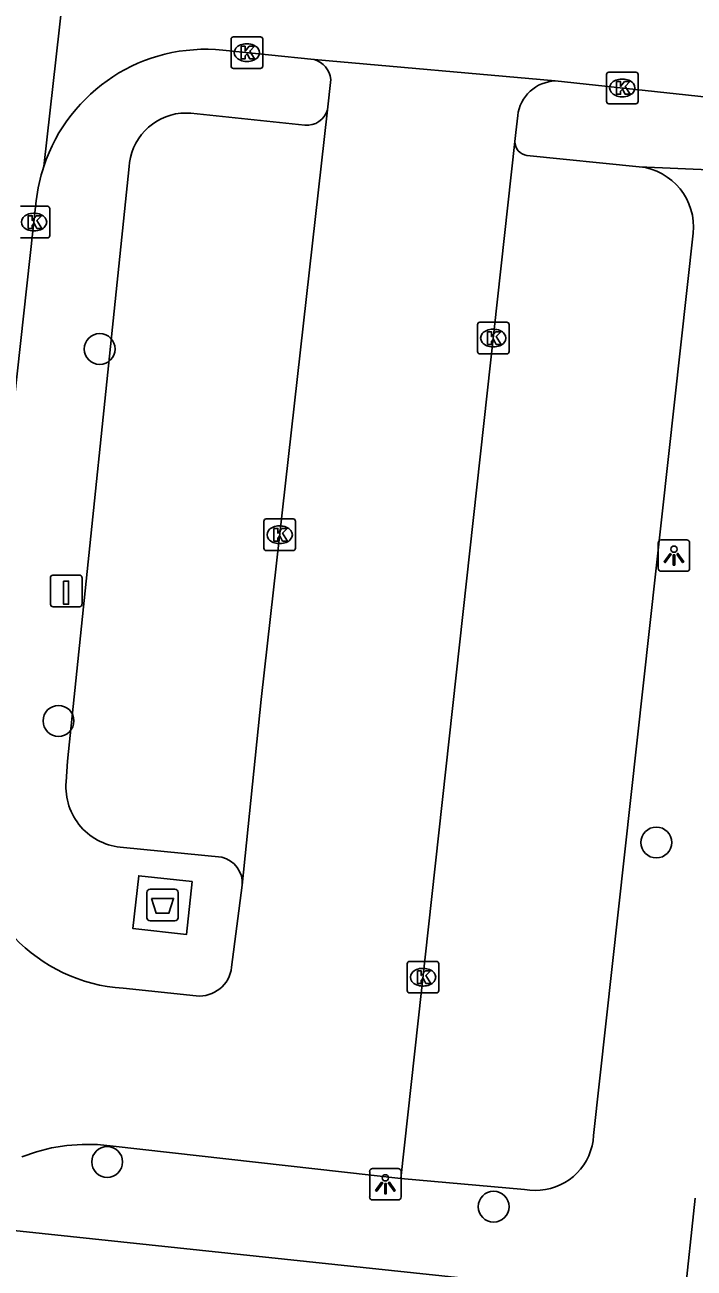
# Model space of a CAD drawing. Extents: x 161928 to 163055, y 386475 to 387428.
# Drawn here: x 162177.94 to 162199.13, y 387004.72 to 387044.11 of the extents above; entities that cross this region are included whole.
import ezdxf

# ---------------------------------------------------------------- set-up
doc = ezdxf.new("R2010")
doc.units = 0
for name, color, linetype in [('IMGEO_Afval_apart_plaats', 7, 'Continuous'), ('IMGEO_Boom', 7, 'Continuous'), ('IMGEO_Kolk', 7, 'Continuous'), ('IMGEO_Laadpaal', 7, 'Continuous'), ('IMGEO_Lichtpunt', 7, 'Continuous'), ('IMGEO_Rijbaan_lokaal_open', 7, 'Continuous'), ('IMGEO_Voetpad_gesloten', 7, 'Continuous'), ('IMGEO_Voetpad_open', 7, 'Continuous')]:
    doc.layers.add(name, color=color, linetype=linetype)

msp = doc.modelspace()

# ---------------------------------------------------------------- linework, layer by layer
at = {"layer": 'IMGEO_Afval_apart_plaats'}
for p, q in [((162181.903, 387016.722), (162182.693, 387016.722)), ((162182.693, 387016.722), (162181.903, 387016.722)), ((162181.803, 387015.822), (162181.803, 387016.622)), ((162181.803, 387016.622), (162181.803, 387015.822)), ((162182.793, 387016.622), (162182.793, 387015.822)), ((162182.793, 387015.822), (162182.793, 387016.622)), ((162182.693, 387015.722), (162181.903, 387015.722)), ((162181.903, 387015.722), (162182.693, 387015.722))]:
    msp.add_line(p, q, dxfattribs=at)
msp.add_lwpolyline([(162181.946, 387016.436), (162182.65, 387016.436), (162182.501, 387015.966), (162182.095, 387015.966), (162181.946, 387016.436)], dxfattribs=at)
for centre, start, end in [((162181.903, 387016.622), 90, 180), ((162181.903, 387016.622), 90, 180), ((162182.693, 387016.622), 0, 90), ((162182.693, 387016.622), 360, 90), ((162181.903, 387015.822), 180, 270), ((162181.903, 387015.822), 180, 270), ((162182.693, 387015.822), 270, 0), ((162182.693, 387015.822), 270, 0)]:
    msp.add_arc(centre, 0.1, start, end, dxfattribs=at)
at = {"layer": 'IMGEO_Boom'}
for centre in [(162180.309, 387033.838), (162179.003, 387022.057), (162197.936, 387018.206), (162180.544, 387008.085), (162192.783, 387006.669)]:
    msp.add_circle(centre, 0.489, dxfattribs=at)
at = {"layer": 'IMGEO_Kolk'}
for p, q in [((162184.47, 387042.801), (162184.47, 387043.653)), ((162184.545, 387043.727), (162185.397, 387043.727)), ((162184.958, 387043.507), (162184.983, 387043.507)), ((162185.471, 387043.653), (162185.471, 387042.801)), ((162185.397, 387042.727), (162184.545, 387042.727)), ((162184.981, 387042.947), (162184.956, 387042.947)), ((162196.358, 387041.682), (162196.358, 387042.534)), ((162196.433, 387042.608), (162197.285, 387042.608)), ((162196.846, 387042.388), (162196.871, 387042.388)), ((162197.359, 387042.534), (162197.359, 387041.682)), ((162197.285, 387041.608), (162196.433, 387041.608)), ((162196.869, 387041.828), (162196.844, 387041.828)), ((162177.802, 387038.358), (162178.654, 387038.358)), ((162178.728, 387038.284), (162178.728, 387037.432)), ((162178.215, 387038.138), (162178.24, 387038.138)), ((162178.238, 387037.578), (162178.213, 387037.578)), ((162178.654, 387037.358), (162177.802, 387037.358)), ((162192.272, 387033.758), (162192.272, 387034.61)), ((162192.347, 387034.684), (162193.199, 387034.684)), ((162192.76, 387034.464), (162192.785, 387034.464)), ((162193.273, 387034.61), (162193.273, 387033.758)), ((162193.199, 387033.684), (162192.347, 387033.684)), ((162192.783, 387033.904), (162192.758, 387033.904)), ((162185.582, 387028.454), (162186.434, 387028.454)), ((162185.507, 387027.528), (162185.507, 387028.38)), ((162185.995, 387028.234), (162186.02, 387028.234)), ((162186.508, 387028.38), (162186.508, 387027.528)), ((162186.018, 387027.674), (162185.993, 387027.674)), ((162186.434, 387027.454), (162185.582, 387027.454)), ((162190.047, 387013.513), (162190.047, 387014.365)), ((162190.122, 387014.439), (162190.974, 387014.439)), ((162191.048, 387014.365), (162191.048, 387013.513)), ((162190.535, 387014.219), (162190.56, 387014.219)), ((162190.558, 387013.659), (162190.533, 387013.659)), ((162190.974, 387013.439), (162190.122, 387013.439))]:
    msp.add_line(p, q, dxfattribs=at)
for points in [[(162184.47, 387042.801), (162184.47, 387043.653)], [(162184.545, 387043.727), (162185.397, 387043.727)], [(162184.791, 387043.427), (162184.914, 387043.427), (162184.914, 387043.276), (162185.044, 387043.427), (162185.208, 387043.427), (162185.062, 387043.276), (162185.215, 387043.027), (162185.063, 387043.027), (162184.978, 387043.191), (162184.914, 387043.124), (162184.914, 387043.027), (162184.791, 387043.027), (162184.791, 387043.427)], [(162185.471, 387043.653), (162185.471, 387042.801)], [(162185.397, 387042.727), (162184.545, 387042.727)], [(162196.358, 387041.682), (162196.358, 387042.534)], [(162196.433, 387042.608), (162197.285, 387042.608)], [(162196.679, 387042.308), (162196.802, 387042.308), (162196.802, 387042.157), (162196.932, 387042.308), (162197.096, 387042.308), (162196.95, 387042.157), (162197.103, 387041.908), (162196.951, 387041.908), (162196.866, 387042.072), (162196.802, 387042.005), (162196.802, 387041.908), (162196.679, 387041.908), (162196.679, 387042.308)], [(162197.359, 387042.534), (162197.359, 387041.682)], [(162197.285, 387041.608), (162196.433, 387041.608)], [(162177.802, 387038.358), (162178.654, 387038.358)], [(162178.728, 387038.284), (162178.728, 387037.432)], [(162178.048, 387038.058), (162178.171, 387038.058), (162178.171, 387037.907), (162178.301, 387038.058), (162178.465, 387038.058), (162178.319, 387037.907), (162178.472, 387037.658), (162178.32, 387037.658), (162178.235, 387037.822), (162178.171, 387037.755), (162178.171, 387037.658), (162178.048, 387037.658), (162178.048, 387038.058)], [(162178.654, 387037.358), (162177.802, 387037.358)], [(162192.272, 387033.758), (162192.272, 387034.61)], [(162192.347, 387034.684), (162193.199, 387034.684)], [(162192.593, 387034.384), (162192.716, 387034.384), (162192.716, 387034.233), (162192.846, 387034.384), (162193.01, 387034.384), (162192.864, 387034.233), (162193.017, 387033.984), (162192.865, 387033.984), (162192.78, 387034.148), (162192.716, 387034.081), (162192.716, 387033.984), (162192.593, 387033.984), (162192.593, 387034.384)], [(162193.273, 387034.61), (162193.273, 387033.758)], [(162193.199, 387033.684), (162192.347, 387033.684)], [(162185.582, 387028.454), (162186.434, 387028.454)], [(162185.507, 387027.528), (162185.507, 387028.38)], [(162185.828, 387028.154), (162185.951, 387028.154), (162185.951, 387028.003), (162186.081, 387028.154), (162186.245, 387028.154), (162186.099, 387028.003), (162186.252, 387027.754), (162186.1, 387027.754), (162186.015, 387027.918), (162185.951, 387027.851), (162185.951, 387027.754), (162185.828, 387027.754), (162185.828, 387028.154)], [(162186.508, 387028.38), (162186.508, 387027.528)], [(162186.434, 387027.454), (162185.582, 387027.454)], [(162190.047, 387013.513), (162190.047, 387014.365)], [(162190.122, 387014.439), (162190.974, 387014.439)], [(162191.048, 387014.365), (162191.048, 387013.513)], [(162190.368, 387014.139), (162190.491, 387014.139), (162190.491, 387013.988), (162190.621, 387014.139), (162190.785, 387014.139), (162190.639, 387013.988), (162190.792, 387013.739), (162190.64, 387013.739), (162190.555, 387013.903), (162190.491, 387013.836), (162190.491, 387013.739), (162190.368, 387013.739), (162190.368, 387014.139)], [(162190.974, 387013.439), (162190.122, 387013.439)]]:
    msp.add_lwpolyline(points, dxfattribs=at)
for centre, start, end in [((162184.547, 387043.651), 91.552, 178.448), ((162184.547, 387043.651), 91.552, 178.448), ((162185.395, 387043.651), 1.552, 88.448), ((162185.395, 387043.651), 1.552, 88.448), ((162184.547, 387042.803), 181.552, 268.448), ((162184.547, 387042.803), 181.552, 268.448), ((162185.395, 387042.803), 271.552, 358.448), ((162185.395, 387042.803), 271.552, 358.448), ((162196.435, 387042.532), 91.552, 178.448), ((162196.435, 387042.532), 91.552, 178.448), ((162197.283, 387042.532), 1.552, 88.448), ((162197.283, 387042.532), 1.552, 88.448), ((162196.435, 387041.684), 181.552, 268.448), ((162196.435, 387041.684), 181.552, 268.448), ((162197.283, 387041.684), 271.552, 358.448), ((162197.283, 387041.684), 271.552, 358.448), ((162178.652, 387038.282), 1.552, 88.448), ((162178.652, 387038.282), 1.552, 88.448), ((162178.652, 387037.434), 271.552, 358.448), ((162178.652, 387037.434), 271.552, 358.448), ((162192.349, 387034.608), 91.552, 178.448), ((162192.349, 387034.608), 91.552, 178.448), ((162193.197, 387034.608), 1.552, 88.448), ((162193.197, 387034.608), 1.552, 88.448), ((162192.349, 387033.76), 181.552, 268.448), ((162192.349, 387033.76), 181.552, 268.448), ((162193.197, 387033.76), 271.552, 358.448), ((162193.197, 387033.76), 271.552, 358.448), ((162185.584, 387028.378), 91.552, 178.448), ((162185.584, 387028.378), 91.552, 178.448), ((162186.432, 387028.378), 1.552, 88.448), ((162186.432, 387028.378), 1.552, 88.448), ((162185.584, 387027.53), 181.552, 268.448), ((162185.584, 387027.53), 181.552, 268.448), ((162186.432, 387027.53), 271.552, 358.448), ((162186.432, 387027.53), 271.552, 358.448), ((162190.124, 387014.363), 91.552, 178.448), ((162190.124, 387014.363), 91.552, 178.448), ((162190.972, 387014.363), 1.552, 88.448), ((162190.972, 387014.363), 1.552, 88.448), ((162190.124, 387013.515), 181.552, 268.448), ((162190.124, 387013.515), 181.552, 268.448), ((162190.972, 387013.515), 271.552, 358.448), ((162190.972, 387013.515), 271.552, 358.448)]:
    msp.add_arc(centre, 0.0765, start, end, dxfattribs=at)
for centre, major_axis, ratio, start_param, end_param in [((162184.957, 387043.227), (-0.387, 0.002), 0.722429, 4.712389, 7.853982), ((162184.982, 387043.227), (-0.39, 0.002), 0.717154, 1.570796, 4.712389), ((162196.845, 387042.108), (-0.387, 0.002), 0.722429, 4.712389, 7.853982), ((162196.87, 387042.108), (-0.39, 0.002), 0.717154, 1.570796, 4.712389), ((162178.214, 387037.858), (-0.387, 0.002), 0.722429, 4.712389, 7.853982), ((162178.239, 387037.858), (-0.39, 0.002), 0.717154, 1.570796, 4.712389), ((162192.759, 387034.184), (-0.387, 0.002), 0.722429, 4.712389, 7.853982), ((162192.784, 387034.184), (-0.39, 0.002), 0.717154, 1.570796, 4.712389), ((162185.994, 387027.954), (-0.387, 0.002), 0.722429, 4.712389, 7.853982), ((162186.019, 387027.954), (-0.39, 0.002), 0.717154, 1.570796, 4.712389), ((162190.534, 387013.939), (-0.387, 0.002), 0.722429, 4.712389, 7.853982), ((162190.559, 387013.939), (-0.39, 0.002), 0.717154, 1.570796, 4.712389)]:
    msp.add_ellipse(centre, major_axis=major_axis, ratio=ratio, start_param=start_param, end_param=end_param, dxfattribs=at)
at = {"layer": 'IMGEO_Laadpaal'}
for p, q in [((162178.748, 387026.59), (162178.748, 387025.749)), ((162178.748, 387026.59), (162178.748, 387025.749)), ((162179.664, 387026.674), (162178.823, 387026.674)), ((162179.664, 387026.674), (162178.823, 387026.674)), ((162179.748, 387025.758), (162179.748, 387026.599)), ((162179.748, 387025.758), (162179.748, 387026.599)), ((162178.832, 387025.674), (162179.673, 387025.674)), ((162178.832, 387025.674), (162179.673, 387025.674))]:
    msp.add_line(p, q, dxfattribs=at)
msp.add_lwpolyline([(162179.163, 387026.487), (162179.323, 387026.487), (162179.323, 387025.754), (162179.163, 387025.754), (162179.163, 387026.487)], dxfattribs=at)
for centre, start, end in [((162178.826, 387026.596), 92.4484, 184.2845), ((162178.826, 387026.596), 92.4484, 184.2845), ((162179.67, 387026.596), 2.4484, 94.2845), ((162179.67, 387026.596), 2.4484, 94.2845), ((162178.826, 387025.752), 182.4484, 274.2845), ((162178.826, 387025.752), 182.4484, 274.2845), ((162179.67, 387025.752), 272.4484, 4.2845), ((162179.67, 387025.752), 272.4484, 4.2845)]:
    msp.add_arc(centre, 0.0779, start, end, dxfattribs=at)
at = {"layer": 'IMGEO_Lichtpunt'}
for p, q in [((162197.995, 387027.699), (162197.995, 387026.892)), ((162197.995, 387027.699), (162197.995, 387026.892)), ((162198.897, 387027.794), (162198.089, 387027.794)), ((162198.897, 387027.794), (162198.089, 387027.794)), ((162198.991, 387026.892), (162198.991, 387027.699)), ((162198.991, 387026.892), (162198.991, 387027.699)), ((162198.089, 387026.798), (162198.897, 387026.798)), ((162198.089, 387026.798), (162198.897, 387026.798)), ((162188.858, 387007.784), (162188.858, 387006.977)), ((162188.858, 387007.784), (162188.858, 387006.977)), ((162189.76, 387007.879), (162188.952, 387007.879)), ((162189.76, 387007.879), (162188.952, 387007.879)), ((162189.854, 387006.977), (162189.854, 387007.784)), ((162189.854, 387006.977), (162189.854, 387007.784)), ((162188.952, 387006.883), (162189.76, 387006.883)), ((162188.952, 387006.883), (162189.76, 387006.883))]:
    msp.add_line(p, q, dxfattribs=at)
for points in [[(162198.369, 387027.363), (162198.408, 387027.335), (162198.22, 387027.073), (162198.182, 387027.1), (162198.369, 387027.363)], [(162198.471, 387027.315), (162198.518, 387027.315), (162198.518, 387026.993), (162198.471, 387026.993), (162198.471, 387027.315)], [(162198.581, 387027.335), (162198.619, 387027.362), (162198.806, 387027.1), (162198.767, 387027.072), (162198.581, 387027.335)], [(162189.232, 387007.448), (162189.271, 387007.42), (162189.083, 387007.158), (162189.045, 387007.185), (162189.232, 387007.448)], [(162189.334, 387007.4), (162189.381, 387007.4), (162189.381, 387007.078), (162189.334, 387007.078), (162189.334, 387007.4)], [(162189.444, 387007.42), (162189.482, 387007.447), (162189.669, 387007.185), (162189.63, 387007.157), (162189.444, 387007.42)]]:
    msp.add_lwpolyline(points, dxfattribs=at)
for centre in [(162198.494, 387027.497), (162189.357, 387007.582)]:
    msp.add_circle(centre, 0.0994, dxfattribs=at)
for centre, start, end in [((162198.089, 387027.699), 90, 180), ((162198.089, 387027.699), 90, 180), ((162198.897, 387027.699), 0, 90), ((162198.897, 387027.699), 0, 90), ((162198.089, 387026.892), 180, 270), ((162198.089, 387026.892), 180, 270), ((162198.897, 387026.892), 270, 0), ((162198.897, 387026.892), 270, 360), ((162188.952, 387007.784), 90, 180), ((162188.952, 387007.784), 90, 180), ((162189.76, 387007.784), 0, 90), ((162189.76, 387007.784), 0, 90), ((162188.952, 387006.977), 180, 270), ((162188.952, 387006.977), 180, 270), ((162189.76, 387006.977), 270, 0), ((162189.76, 387006.977), 270, 360)]:
    msp.add_arc(centre, 0.0946, start, end, dxfattribs=at)
at = {"layer": 'IMGEO_Rijbaan_lokaal_open'}
for points in [[(162178.539, 387039.621), (162180.099, 387053.527)], [(162187.102, 387043.012), (162184.213, 387043.306)], [(162194.737, 387042.328), (162187.102, 387043.012)], [(162187.631, 387042.379), (162187.523, 387041.419)], [(162193.454, 387040.407), (162193.486, 387040.698), (162193.547, 387041.235), (162193.564, 387041.343), (162193.591, 387041.45), (162193.627, 387041.554), (162193.673, 387041.654), (162193.727, 387041.75), (162193.789, 387041.841), (162193.86, 387041.925), (162193.937, 387042.003), (162194.022, 387042.074), (162194.112, 387042.137), (162194.208, 387042.192), (162194.308, 387042.238), (162194.412, 387042.275), (162194.518, 387042.302), (162194.627, 387042.32), (162194.737, 387042.328)], [(162210.343, 387040.623), (162202.099, 387041.543), (162194.737, 387042.328)], [(162187.523, 387041.419), (162185.422, 387022.732), (162184.823, 387016.855)], [(162189.847, 387007.563), (162193.454, 387040.407)], [(162176.202, 387019.591), (162178.301, 387038.529)], [(162184.823, 387016.855), (162184.486, 387014.256)], [(162183.363, 387013.348), (162181.049, 387013.586)], [(162177.84, 387008.247), (162178.303, 387008.41), (162178.779, 387008.531), (162179.264, 387008.609), (162179.753, 387008.644), (162180.244, 387008.634), (162180.732, 387008.581), (162189.847, 387007.563)]]:
    msp.add_lwpolyline(points, dxfattribs=at)
for centre, radius, start, end in [((162183.667, 387037.936), 5.398, 84.1932, 161.8106), ((162186.878, 387042.287), 0.758, 6.942, 72.8292), ((162183.557, 387037.955), 5.288, 161.638, 173.7714), ((162181.401, 387018.829), 5.255, 181.353, 266.1543), ((162183.466, 387014.369), 1.027, 264.2563, 353.6581)]:
    msp.add_arc(centre, radius, start, end, dxfattribs=at)
at = {"layer": 'IMGEO_Voetpad_gesloten'}
msp.add_lwpolyline([(162183.239, 387016.967), (162183.054, 387015.29), (162181.358, 387015.477), (162181.543, 387017.154), (162183.239, 387016.967)], dxfattribs=at)
at = {"layer": 'IMGEO_Voetpad_open'}
for points in [[(162179.244, 387020.124), (162179.286, 387020.778), (162181.241, 387039.62), (162181.253, 387039.746), (162181.282, 387039.905), (162181.325, 387040.061), (162181.382, 387040.213), (162181.452, 387040.359), (162181.534, 387040.498), (162181.629, 387040.629), (162181.735, 387040.751), (162181.852, 387040.863), (162181.978, 387040.965), (162182.113, 387041.054), (162182.255, 387041.132), (162182.403, 387041.196), (162182.557, 387041.247), (162182.714, 387041.284), (162182.875, 387041.306), (162183.036, 387041.314), (162183.198, 387041.308), (162186.802, 387040.925)], [(162193.838, 387039.967), (162197.397, 387039.614)], [(162197.397, 387039.614), (162202.53, 387039.39)], [(162189.847, 387007.563), (162193.766, 387007.214), (162193.929, 387007.191), (162194.094, 387007.182), (162194.259, 387007.188), (162194.423, 387007.209), (162194.584, 387007.244), (162194.741, 387007.294), (162194.894, 387007.357), (162195.04, 387007.434), (162195.178, 387007.524), (162195.308, 387007.625), (162195.429, 387007.738), (162195.539, 387007.861), (162195.637, 387007.993), (162195.723, 387008.134), (162195.797, 387008.282), (162195.856, 387008.436), (162195.902, 387008.594), (162195.934, 387008.756), (162195.951, 387008.927), (162199.104, 387037.503)], [(162184.176, 387017.737), (162181.057, 387018.047)], [(162199.167, 387006.944), (162198.822, 387003.67)], [(162177.59, 387005.919), (162192.04, 387004.388)]]:
    msp.add_lwpolyline(points, dxfattribs=at)
for centre, radius, start, end in [((162186.863, 387041.609), 0.687, 264.9117, 343.923), ((162193.906, 387040.414), 0.452, 180.8454, 261.3788), ((162197.192, 387037.702), 1.923, 354.0487, 83.8708), ((162181.167, 387019.973), 1.929, 175.4993, 266.7357), ((162183.994, 387016.925), 0.832, 355.1656, 77.3589)]:
    msp.add_arc(centre, radius, start, end, dxfattribs=at)

doc.saveas('drawing.dxf')
